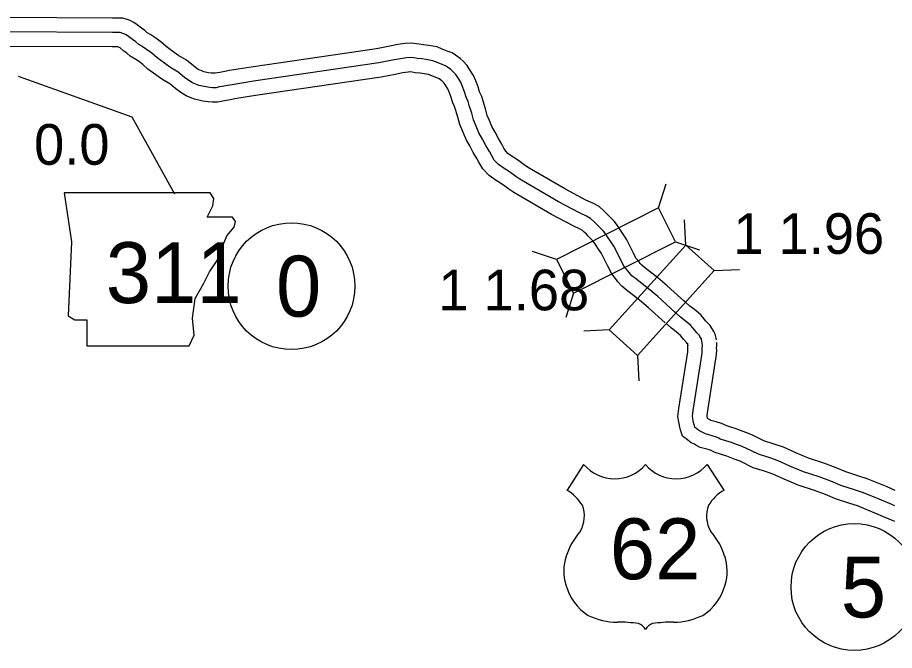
# Model space of a CAD drawing. Extents: x 31699 to 244310, y -8841 to 11474.
# Drawn here: x 139612 to 140220, y 487 to 926 of the extents above; entities that cross this region are included whole.
import ezdxf

# ---------------------------------------------------------------- set-up
doc = ezdxf.new("R2010")
doc.units = 0
for name, color, linetype in [('B_Logo', 7, 'Continuous'), ('G-ANNO-TEXT', 7, 'Continuous'), ('R_Border Notes', 7, 'Continuous'), ('R_XS_EARTHWORK_STAGE1', 7, 'Continuous'), ('S_AREA_CALC', 7, 'Continuous'), ('S_WALL', 7, 'Continuous'), ('S_WALL_ANNOT', 7, 'Continuous')]:
    doc.layers.add(name, color=color, linetype=linetype)

msp = doc.modelspace()

# ---------------------------------------------------------------- linework, layer by layer
for p, q in [((140004.32, 616.43), (139992.78, 598.59)), ((140090.11, 616.43), (140101.65, 598.59))]:
    msp.add_line(p, q)
for centre, radius, start, end in [((140025.81, 634.51), 28.08, 220.07504, 319.67012), ((140068.62, 634.51), 28.08, 220.32988, 319.92496), ((139977.7, 572.68), 29.98, 30.7809, 59.98827), ((140116.73, 572.68), 29.98, 120.01173, 149.2191), ((139984.3, 580.59), 20.55, 328.81046, 21.21077), ((140110.13, 580.59), 20.55, 158.78923, 211.18954), ((140038.04, 538.46), 47.94, 138.95648, 162.69135), ((140056.39, 538.46), 47.94, 17.30865, 41.04352), ((140022.21, 542.39), 31.68, 160.95764, 197.38186), ((140072.22, 542.39), 31.68, 342.61814, 19.04236), ((140027.37, 542.48), 36.66, 195.10743, 237.13119), ((140067.06, 542.48), 36.66, 302.86881, 344.89257), ((140028.05, 554.03), 47.07, 244.07708, 269.57785), ((140066.38, 554.03), 47.07, 270.42215, 295.92292), ((140029.14, 420.75), 86.22, 81.19416, 90.95387), ((140039.92, 498.05), 8.26, 28.03422, 72.98637), ((140054.51, 498.05), 8.26, 107.01363, 151.96578), ((140065.29, 420.75), 86.22, 89.04613, 98.80584)]:
    msp.add_arc(centre, radius, start, end)
at = {"layer": 'B_Logo'}
for points in [[(140067.54, 722.04), (140055.68, 732.75), (140049.41, 738.15), (140040.18, 745.24), (140037.82, 747.28), (140035.79, 749.45), (140034.91, 750.64), (140032.2, 753.95), (140030.01, 758.32), (140025.28, 767.67), (140022.9, 771.25), (140020.93, 774.29), (140019.77, 776.21), (140018.01, 778.26), (140014.7, 781.69), (140013.34, 783.14), (140011.46, 784.85), (140009.16, 787.02), (140006.34, 788.52), (140001.37, 790.8), (139986.94, 798.49), (139961.14, 813.44), (139958.18, 815.41), (139955.41, 817.44), (139952.18, 819.73), (139949.23, 821.63), (139945.19, 824.52), (139942.28, 827.48), (139940.3, 830.86), (139938.93, 833.45), (139936.41, 837.55), (139934.09, 842.06), (139931.7, 846.31), (139929.64, 851.02), (139927.98, 855.34), (139926.65, 860.12), (139924.91, 865.44), (139924.21, 868.17), (139922.84, 871.02), (139921.59, 874.88), (139920.07, 878.93), (139919.03, 881.59), (139916.45, 885.49), (139915.56, 886.95), (139913.6, 888.93), (139912.25, 890.24), (139909.76, 891.95), (139908.35, 892.93), (139906.07, 893.77), (139902.18, 895.32), (139899.77, 896.43), (139895.16, 897.17), (139892.02, 897.59), (139888.81, 897.95), (139886.74, 898.33), (139884.27, 898.63), (139881.47, 898.46), (139877.14, 897.74), (139871.76, 896.73), (139862.18, 894.87), (139775.19, 882.14), (139760.42, 879.75), (139757.23, 879.11), (139753.43, 878.46), (139751.97, 878.24), (139750.71, 877.96), (139749.24, 877.67), (139746.91, 877.64), (139744.91, 877.75), (139742.1, 878.18), (139738.62, 879), (139737.42, 879.26), (139735.14, 880.23), (139732.93, 881.07), (139730.44, 882.64), (139727.48, 884.87), (139722.96, 888.48), (139717.18, 891.95), (139713.41, 894.7), (139708.29, 898.44), (139704.65, 901.66), (139701.08, 904.29), (139698.8, 905.73), (139695.64, 907.62), (139693.55, 909.46), (139691.39, 911.04), (139688.63, 913.27), (139687.01, 914.39), (139686.01, 914.91), (139684.67, 915.29), (139682.79, 915.87), (139680.26, 915.97), (139677.32, 916), (139599.83, 916.34)], [(140086.63, 700.72), (140086.39, 701.85), (140086.01, 703.51), (140085.86, 703.84), (140085.02, 705.15), (140084.8, 705.81), (140084.52, 706.13), (140082.94, 707.76), (140081.21, 709.71), (140080.1, 711.14), (140078.51, 712.9), (140074.87, 716.06), (140071.59, 718.5), (140068.84, 721.08), (140067.54, 722.04)], [(140220.14, 587.6), (140216.42, 589.22), (140211.01, 591.53), (140204.18, 594.39), (140197.7, 596.99), (140192.17, 598.76), (140182.66, 601.87), (140175.77, 604.8), (140167.67, 607.76), (140156.75, 611.29), (140147.41, 615.28), (140139.36, 618.97), (140133.49, 620.93), (140125.67, 623.42), (140116.86, 627.69), (140113.15, 629.18), (140109.63, 630.54), (140106.87, 631.59), (140102.89, 632.87), (140099.05, 634.02), (140098.03, 634.66), (140096.4, 635.41), (140093.57, 636.26), (140088.79, 637.58), (140087.03, 638.53), (140085.67, 639.29), (140084.18, 639.98), (140083.09, 640.81), (140082.88, 641.01), (140081.52, 642.03), (140081.14, 643.29), (140080.7, 644.61), (140080.37, 646.54), (140080.05, 648.47), (140079.8, 649.93), (140080.29, 653.69), (140086.58, 693.5), (140086.65, 695.64), (140086.61, 697.11), (140086.69, 698.72), (140086.63, 700.72)]]:
    msp.add_lwpolyline(points, dxfattribs=at)
at = {"layer": 'G-ANNO-TEXT'}
for p, q in [((139691.15, 857.27), (139612.23, 885.36)), ((139720.58, 803.77), (139691.15, 857.27))]:
    msp.add_line(p, q, dxfattribs=at)
msp.add_lwpolyline([(139643.87, 804.71), (139648.94, 770.88), (139646.68, 719.56), (139651.2, 716.74), (139659.66, 716.74), (139659.66, 698.7), (139730.71, 698.7), (139734.09, 706.03), (139732.97, 717.87), (139734.66, 731.4), (139740.86, 742.12), (139744.81, 750.01), (139750.45, 758.47), (139753.83, 767.49), (139756.65, 774.83), (139761.73, 781.03), (139762.85, 784.98), (139760.6, 787.8), (139743.12, 787.8), (139747.06, 795.69), (139747.63, 800.77), (139745.29, 804.66)], close=True, dxfattribs=at)
at = {"layer": 'R_Border Notes'}
for centre in [(139801.61, 740.04), (140192.2, 531.37)]:
    msp.add_circle(centre, 44, dxfattribs=at)
at = {"layer": 'R_XS_EARTHWORK_STAGE1'}
for p, q in [((140056.18, 794.34), (140061.67, 811.06)), ((140075.2, 768.48), (140074.3, 786.06)), ((140068.08, 770.78), (140084.8, 765.28)), ((139985.48, 758.63), (139968.77, 764.13)), ((140094.8, 750.79), (140112.37, 751.69)), ((139997.39, 735.07), (139991.89, 718.35)), ((140022.13, 709.69), (140004.56, 708.79)), ((140041.73, 692), (140042.63, 674.42))]:
    msp.add_line(p, q, dxfattribs=at)
for points in [[(139997.39, 735.07), (140068.08, 770.78), (140056.18, 794.34), (139985.48, 758.63)], [(140041.73, 692), (140094.8, 750.79), (140075.2, 768.48), (140022.13, 709.69)]]:
    msp.add_lwpolyline(points, close=True, dxfattribs=at)
at = {"layer": 'S_AREA_CALC'}
for points in [[(140074.25, 729.47), (140062.29, 740.26), (140055.72, 745.91), (140046.5, 752.99), (140044.77, 754.49), (140043.49, 755.86), (140042.79, 756.8), (140040.64, 759.42), (140038.94, 762.82), (140033.94, 772.72), (140031.26, 776.74), (140029.41, 779.6), (140027.9, 782.1), (140025.4, 785), (140021.95, 788.57), (140020.37, 790.27), (140018.25, 792.19), (140015.05, 795.22), (140010.77, 797.49), (140005.81, 799.76), (139991.8, 807.23), (139966.41, 821.94), (139963.91, 823.6), (139961.28, 825.54), (139957.78, 828.02), (139954.83, 829.92), (139951.71, 832.14), (139950.29, 833.6), (139949.04, 835.73), (139947.62, 838.41), (139945.13, 842.47), (139942.89, 846.81), (139940.66, 850.78), (139938.89, 854.82), (139937.49, 858.47), (139936.22, 863.02), (139934.52, 868.24), (139933.65, 871.62), (139932.14, 874.75), (139931.03, 878.18), (139929.41, 882.5), (139927.96, 886.21), (139924.89, 890.85), (139923.49, 893.15), (139920.65, 896.03), (139918.61, 898.01), (139915.44, 900.18), (139913.01, 901.87), (139909.65, 903.11), (139906.12, 904.52), (139902.69, 906.08), (139896.62, 907.06), (139893.25, 907.52), (139890.26, 907.85), (139888.24, 908.22), (139884.58, 908.67), (139880.34, 908.41), (139875.4, 907.58), (139869.89, 906.56), (139860.5, 904.74), (139773.67, 892.03), (139758.63, 889.59), (139755.4, 888.94), (139751.85, 888.33), (139750.13, 888.08), (139748.65, 887.75), (139748.21, 887.66), (139747.11, 887.65), (139745.94, 887.71), (139744.02, 888), (139740.8, 888.77), (139740.43, 888.84), (139738.88, 889.51), (139737.42, 890.06), (139736.13, 890.87), (139733.61, 892.77), (139728.68, 896.71), (139722.71, 900.29), (139719.31, 902.77), (139714.57, 906.24), (139710.94, 909.45), (139706.72, 912.56), (139704.03, 914.25), (139701.56, 915.73), (139699.81, 917.27), (139697.49, 918.97), (139694.62, 921.29), (139692.17, 922.98), (139689.72, 924.25), (139687.52, 924.88), (139684.49, 925.81), (139680.51, 925.97), (139677.4, 926), (139599.88, 926.34)], [(140060.84, 714.62), (140049.07, 725.25), (140043.1, 730.38), (140033.86, 737.48), (140030.87, 740.06), (140028.09, 743.05), (140027.02, 744.49), (140023.76, 748.47), (140021.07, 753.83), (140016.63, 762.63), (140014.55, 765.76), (140012.45, 768.99), (140011.64, 770.33), (140010.62, 771.52), (140007.44, 774.81), (140006.32, 776.01), (140004.66, 777.51), (140003.27, 778.83), (140001.91, 779.55), (139996.94, 781.83), (139982.08, 789.75), (139955.86, 804.94), (139952.44, 807.21), (139949.55, 809.34), (139946.59, 811.45), (139943.62, 813.35), (139938.66, 816.89), (139934.27, 821.37), (139931.56, 826), (139930.24, 828.49), (139927.7, 832.64), (139925.28, 837.32), (139922.74, 841.84), (139920.38, 847.22), (139918.47, 852.2), (139917.07, 857.23), (139915.31, 862.64), (139914.77, 864.72), (139913.53, 867.3), (139912.15, 871.58), (139910.73, 875.36), (139910.1, 876.96), (139908, 880.13), (139907.63, 880.75), (139906.56, 881.83), (139905.89, 882.48), (139904.08, 883.72), (139903.69, 883.99), (139902.49, 884.43), (139898.25, 886.12), (139896.84, 886.77), (139893.69, 887.27), (139890.79, 887.67), (139887.36, 888.05), (139885.24, 888.44), (139883.96, 888.59), (139882.6, 888.51), (139878.88, 887.89), (139873.62, 886.91), (139863.86, 885.01), (139776.71, 872.26), (139762.2, 869.91), (139759.06, 869.28), (139755.02, 868.59), (139753.81, 868.4), (139752.76, 868.17), (139750.27, 867.68), (139746.7, 867.64), (139743.88, 867.79), (139740.19, 868.36), (139736.45, 869.24), (139734.41, 869.67), (139731.4, 870.95), (139728.44, 872.07), (139724.75, 874.4), (139721.34, 876.97), (139717.24, 880.25), (139711.65, 883.6), (139707.51, 886.63), (139702.02, 890.64), (139698.36, 893.88), (139695.45, 896.02), (139693.56, 897.21), (139689.71, 899.52), (139687.28, 901.66), (139685.3, 903.11), (139682.64, 905.26), (139682.11, 905.62), (139681.82, 905.7), (139681.1, 905.93), (139680.01, 905.97), (139677.25, 906), (139599.79, 906.34)], [(140096.42, 702.76), (140096.16, 704), (140095.54, 706.66), (140094.71, 708.57), (140091.99, 712.8), (140090.26, 714.57), (140088.91, 716.09), (140087.77, 717.57), (140085.52, 720.05), (140081.14, 723.86), (140078.02, 726.18), (140075.27, 728.77), (140073.5, 730.08)], [(140076.84, 698.68), (140076.63, 699.7), (140076.62, 699.73), (140076.26, 700.28), (140075.62, 700.94), (140073.51, 703.32), (140072.43, 704.71), (140071.5, 705.74), (140068.6, 708.26), (140065.16, 710.82), (140062.42, 713.4), (140061.59, 714.01)], [(140220.17, 576.91), (140216.39, 578.33), (140212.47, 580.04), (140207.12, 582.32), (140200.39, 585.14), (140194.31, 587.58), (140189.09, 589.25), (140179.15, 592.5), (140172.1, 595.49), (140164.41, 598.3), (140153.23, 601.92), (140143.36, 606.13), (140135.68, 609.65), (140130.39, 611.42), (140121.95, 614.11), (140112.82, 618.54), (140109.48, 619.88), (140106.05, 621.21), (140103.56, 622.15), (140099.92, 623.32), (140094.89, 624.83), (140093.27, 625.84), (140092.85, 626.04), (140090.81, 626.65), (140085.05, 628.24), (140082.22, 629.76), (140081.13, 630.37), (140078.99, 631.36), (140076.61, 633.17), (140076.43, 633.34), (140072.87, 636.02), (140071.6, 640.28), (140070.97, 642.18), (140070.52, 644.87), (140070.19, 646.8), (140069.69, 649.73), (140070.39, 655.11), (140076.61, 694.44), (140076.65, 695.64), (140076.6, 697.22), (140076.68, 698.82), (140076.63, 700.41)], [(140220.38, 598.41), (140214.9, 600.74), (140207.98, 603.64), (140201.09, 606.41), (140195.25, 608.27), (140186.18, 611.24), (140179.43, 614.11), (140170.92, 617.21), (140160.26, 620.67), (140151.46, 624.42), (140143.03, 628.29), (140136.59, 630.43), (140129.39, 632.73), (140120.91, 636.85), (140116.81, 638.49), (140113.21, 639.88), (140110.17, 641.03), (140105.86, 642.42), (140103.61, 643.1), (140099.95, 644.79), (140096.34, 645.87), (140092.54, 646.92), (140091.84, 647.3), (140090.24, 648.19), (140090.23, 648.21), (140089.91, 650.12), (140090.19, 652.27), (140096.56, 692.56), (140096.66, 695.64), (140096.61, 697.01), (140096.7, 698.61), (140096.62, 701.03)]]:
    msp.add_lwpolyline(points, dxfattribs=at)

# ---------------------------------------------------------------- texts
msp.add_text('62', height=42.24).set_placement((140022.48, 536.74))
at = {"layer": 'G-ANNO-TEXT'}
msp.add_text('311', height=42.24, dxfattribs=at).set_placement((139672.79, 728.28))
at = {"layer": 'R_Border Notes'}
for s, p in [('0', (139790.85, 718.92)), ('5', (140182.75, 510.25))]:
    msp.add_text(s, height=42.24, dxfattribs=at).set_placement(p)
at = {"layer": 'S_WALL'}
for s, p in [('1 1.96', (140108.17, 762.45)), ('1 1.68', (139903.5, 723.28))]:
    msp.add_text(s, height=28.16, dxfattribs=at).set_placement(p)
at = {"layer": 'S_WALL_ANNOT'}
msp.add_text('0.0', height=28.16, dxfattribs=at).set_placement((139622.99, 824.27))

doc.saveas('drawing.dxf')
